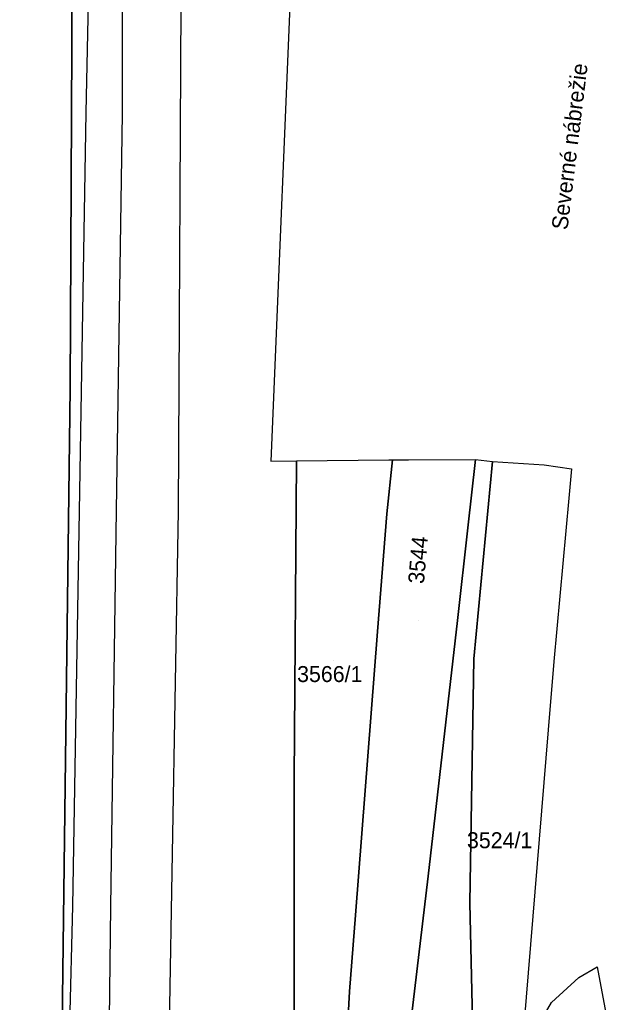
# Model space of a CAD drawing. Extents: x -262657 to -261595, y -1238015 to -1237156.
# Drawn here: x -262378 to -262302.9, y -1237393.1 to -1237270.1 of the extents above; entities that cross this region are included whole.
import ezdxf

# ---------------------------------------------------------------- set-up
doc = ezdxf.new("R2010")
doc.units = 0
for name, color, linetype in [('body_kn', 7, 'Continuous'), ('kladpar_druhypozemkov', 7, 'Continuous'), ('kladpar_hranice', 7, 'Continuous'), ('kladpar_parcelnecisla', 7, 'Continuous'), ('kladpar_plochy', 7, 'Continuous'), ('popisy', 7, 'Continuous'), ('zappar_hrandruhpozemk', 7, 'Continuous')]:
    doc.layers.add(name, color=color, linetype=linetype)

msp = doc.modelspace()

# ---------------------------------------------------------------- linework, layer by layer
at = {"layer": 'body_kn'}
for p, q in [((-262369.67, -1237281.74), (-262369.67, -1237281.74)), ((-262365.18, -1237281.88), (-262365.18, -1237281.88)), ((-262371.68, -1237316.24), (-262371.68, -1237316.24)), ((-262346.58, -1237325.38), (-262346.58, -1237325.38)), ((-262343.34, -1237325.34), (-262343.34, -1237325.34)), ((-262343.34, -1237325.34), (-262343.34, -1237325.34)), ((-262331.8, -1237325.22), (-262331.8, -1237325.22)), ((-262331.36, -1237325.22), (-262331.36, -1237325.22)), ((-262329.33, -1237325.21), (-262329.33, -1237325.21)), ((-262320.95, -1237325.18), (-262320.95, -1237325.18)), ((-262320.95, -1237325.18), (-262320.95, -1237325.18)), ((-262318.82, -1237325.43), (-262318.82, -1237325.43)), ((-262312.37, -1237325.84), (-262312.37, -1237325.84)), ((-262308.92, -1237326.35), (-262308.92, -1237326.35)), ((-262309.26, -1237330), (-262309.26, -1237330)), ((-262370.51, -1237331.63), (-262370.51, -1237331.63)), ((-262365.91, -1237331.55), (-262365.91, -1237331.55)), ((-262358.17, -1237331.61), (-262358.17, -1237331.61)), ((-262332.05, -1237331.96), (-262332.05, -1237331.96)), ((-262321.9, -1237333.72), (-262321.9, -1237333.72)), ((-262323.22, -1237345.32), (-262323.22, -1237345.32)), ((-262333.22, -1237346.71), (-262333.22, -1237346.71)), ((-262321.14, -1237350.11), (-262321.14, -1237350.11)), ((-262321.14, -1237350.11), (-262321.14, -1237350.11)), ((-262311.14, -1237350.45), (-262311.14, -1237350.45)), ((-262311.85, -1237358.99), (-262311.85, -1237358.99)), ((-262343.65, -1237365.15), (-262343.65, -1237365.15)), ((-262326.86, -1237377.31), (-262326.86, -1237377.31)), ((-262321.67, -1237380.66), (-262321.67, -1237380.66)), ((-262371.34, -1237381.07), (-262371.34, -1237381.07)), ((-262366.63, -1237381.11), (-262366.63, -1237381.11)), ((-262335.95, -1237382.2), (-262335.95, -1237382.2)), ((-262305.73, -1237388.67), (-262305.73, -1237388.67)), ((-262305.73, -1237388.67), (-262305.73, -1237388.67)), ((-262308.04, -1237389.99), (-262308.04, -1237389.99)), ((-262336.73, -1237391.76), (-262336.73, -1237391.76)), ((-262372.62, -1237392.55), (-262372.62, -1237392.55))]:
    msp.add_line(p, q, dxfattribs=at)
at = {"layer": 'kladpar_druhypozemkov'}
for p, q in [((-262328.12, -1237345.26), (-262328.12, -1237345.26)), ((-262338.68, -1237350.36), (-262338.68, -1237350.36)), ((-262317.19, -1237372.01), (-262317.19, -1237372.01))]:
    msp.add_line(p, q, dxfattribs=at)
at = {"layer": 'kladpar_hranice'}
for points in [[(-262372.75, -1237403.11), (-262372.62, -1237392.55), (-262371.68, -1237316.24), (-262371.35, -1237247.59), (-262372.75, -1237223.4), (-262375.83, -1237172.72), (-262375.97, -1237170.53), (-262376.54, -1237159.38), (-262376.63, -1237157.82), (-262373.68, -1237157.55), (-262369.69, -1237157.2), (-262364.61, -1237156.73), (-262352.58, -1237155.66), (-262352.38, -1237157.68), (-262351.33, -1237168.7), (-262351.05, -1237170.78), (-262350.64, -1237174.58), (-262350.32, -1237177.64), (-262344.8, -1237229.34), (-262343.78, -1237258.35)], [(-262389.58, -1237158.25), (-262376.63, -1237157.82), (-262376.54, -1237159.38), (-262375.97, -1237170.53), (-262375.83, -1237172.72), (-262372.75, -1237223.4), (-262371.35, -1237247.59), (-262371.68, -1237316.24), (-262372.62, -1237392.55), (-262372.75, -1237403.11)], [(-262343.78, -1237258.35), (-262346.58, -1237325.38), (-262343.34, -1237325.34), (-262343.65, -1237365.15), (-262343.6, -1237424.44)], [(-262343.34, -1237325.34), (-262331.8, -1237325.22), (-262331.36, -1237325.22), (-262332.05, -1237331.96), (-262333.22, -1237346.71), (-262335.95, -1237382.2), (-262336.73, -1237391.76), (-262337.84, -1237412.47), (-262338.44, -1237425.28), (-262338.68, -1237430.7), (-262343.15, -1237429.64), (-262343.6, -1237424.44), (-262343.65, -1237365.15), (-262343.34, -1237325.34)], [(-262337.84, -1237412.47), (-262336.73, -1237391.76), (-262335.95, -1237382.2), (-262333.22, -1237346.71), (-262332.05, -1237331.96), (-262331.36, -1237325.22), (-262329.33, -1237325.21), (-262320.95, -1237325.18)], [(-262331.73, -1237432.47), (-262330.77, -1237419.19), (-262330, -1237408.65), (-262329, -1237395.2), (-262326.86, -1237377.31), (-262323.22, -1237345.32), (-262321.9, -1237333.72), (-262320.95, -1237325.18), (-262318.82, -1237325.43), (-262321.14, -1237350.11), (-262321.67, -1237380.66), (-262321.02, -1237408.27), (-262319.55, -1237425.85), (-262327.33, -1237433.68), (-262331.73, -1237432.47)], [(-262320.95, -1237325.18), (-262321.9, -1237333.72), (-262323.22, -1237345.32), (-262326.86, -1237377.31), (-262329, -1237395.2)], [(-262321.14, -1237350.11), (-262318.82, -1237325.43), (-262312.37, -1237325.84), (-262308.92, -1237326.35), (-262309.26, -1237330), (-262311.14, -1237350.45), (-262311.85, -1237358.99), (-262314.91, -1237395.99), (-262315.49, -1237403.01), (-262315.9, -1237406.95), (-262321.02, -1237408.27), (-262321.67, -1237380.66), (-262321.14, -1237350.11)], [(-262305.73, -1237388.67), (-262302.95, -1237403.62), (-262315.9, -1237406.95), (-262315.49, -1237403.01), (-262314.24, -1237397.93), (-262311.42, -1237393.12), (-262308.04, -1237389.99), (-262305.73, -1237388.67)]]:
    msp.add_lwpolyline(points, dxfattribs=at)
at = {"layer": 'kladpar_plochy'}
for points in [[(-262372.75, -1237403.11), (-262372.62, -1237392.55), (-262371.68, -1237316.24), (-262371.35, -1237247.59), (-262372.75, -1237223.4), (-262375.83, -1237172.72), (-262375.97, -1237170.53), (-262376.54, -1237159.38), (-262376.63, -1237157.82), (-262373.68, -1237157.55), (-262369.69, -1237157.2), (-262364.61, -1237156.73), (-262352.58, -1237155.66), (-262352.38, -1237157.68), (-262351.33, -1237168.7), (-262351.05, -1237170.78), (-262350.64, -1237174.58), (-262350.32, -1237177.64), (-262344.8, -1237229.34), (-262343.78, -1237258.35), (-262346.58, -1237325.38), (-262343.34, -1237325.34), (-262343.65, -1237365.15), (-262343.6, -1237424.44)], [(-262371.35, -1237247.59), (-262371.68, -1237316.24), (-262372.62, -1237392.55), (-262372.75, -1237403.11)], [(-262337.84, -1237412.47), (-262336.73, -1237391.76), (-262335.95, -1237382.2), (-262333.22, -1237346.71), (-262332.05, -1237331.96), (-262331.36, -1237325.22), (-262329.33, -1237325.21), (-262320.95, -1237325.18), (-262321.9, -1237333.72), (-262323.22, -1237345.32), (-262326.86, -1237377.31), (-262329, -1237395.2)]]:
    msp.add_lwpolyline(points, dxfattribs=at)
for points in [[(-262343.34, -1237325.34), (-262331.8, -1237325.22), (-262331.36, -1237325.22), (-262332.05, -1237331.96), (-262333.22, -1237346.71), (-262335.95, -1237382.2), (-262336.73, -1237391.76), (-262337.84, -1237412.47), (-262338.44, -1237425.28), (-262338.68, -1237430.7), (-262343.15, -1237429.64), (-262343.6, -1237424.44), (-262343.65, -1237365.15)], [(-262331.73, -1237432.47), (-262330.77, -1237419.19), (-262330, -1237408.65), (-262329, -1237395.2), (-262326.86, -1237377.31), (-262323.22, -1237345.32), (-262321.9, -1237333.72), (-262320.95, -1237325.18), (-262318.82, -1237325.43), (-262321.14, -1237350.11), (-262321.67, -1237380.66), (-262321.02, -1237408.27), (-262319.55, -1237425.85), (-262327.33, -1237433.68)], [(-262321.14, -1237350.11), (-262318.82, -1237325.43), (-262312.37, -1237325.84), (-262308.92, -1237326.35), (-262309.26, -1237330), (-262311.14, -1237350.45), (-262311.85, -1237358.99), (-262314.91, -1237395.99), (-262315.49, -1237403.01), (-262315.9, -1237406.95), (-262321.02, -1237408.27), (-262321.67, -1237380.66)], [(-262305.73, -1237388.67), (-262302.95, -1237403.62), (-262315.9, -1237406.95), (-262315.49, -1237403.01), (-262314.24, -1237397.93), (-262311.42, -1237393.12), (-262308.04, -1237389.99)]]:
    msp.add_lwpolyline(points, close=True, dxfattribs=at)
at = {"layer": 'zappar_hrandruhpozemk'}
for p, q in [((-262365.18, -1237232.08), (-262365.18, -1237281.88)), ((-262370.51, -1237331.63), (-262369.67, -1237281.74)), ((-262365.18, -1237281.88), (-262365.91, -1237331.55)), ((-262371.34, -1237381.07), (-262370.51, -1237331.63)), ((-262358.17, -1237331.61), (-262359.45, -1237405.94)), ((-262373.47, -1237460.03), (-262371.34, -1237381.07))]:
    msp.add_line(p, q, dxfattribs=at)
for points in [[(-262361.8, -1237191.39), (-262357.78, -1237260.12), (-262358.17, -1237331.61)], [(-262369.67, -1237281.74), (-262368.99, -1237250.08), (-262369.44, -1237232.16)], [(-262365.91, -1237331.55), (-262366.63, -1237381.11), (-262367.23, -1237430.62)]]:
    msp.add_lwpolyline(points, dxfattribs=at)

# ---------------------------------------------------------------- texts
at = {"layer": 'kladpar_parcelnecisla'}
msp.add_text('3544', height=2, rotation=85, dxfattribs=at).set_placement((-262327.41, -1237340.79))
for s, p in [('3566/1', (-262343.28, -1237353.02)), ('3524/1', (-262322.02, -1237373.82))]:
    msp.add_text(s, height=2, dxfattribs=at).set_placement(p)
at = {"layer": 'popisy'}
msp.add_text('Severné nábrežie', height=2, rotation=83, dxfattribs=at).set_placement((-262309.45, -1237296.51))

doc.saveas('drawing.dxf')
